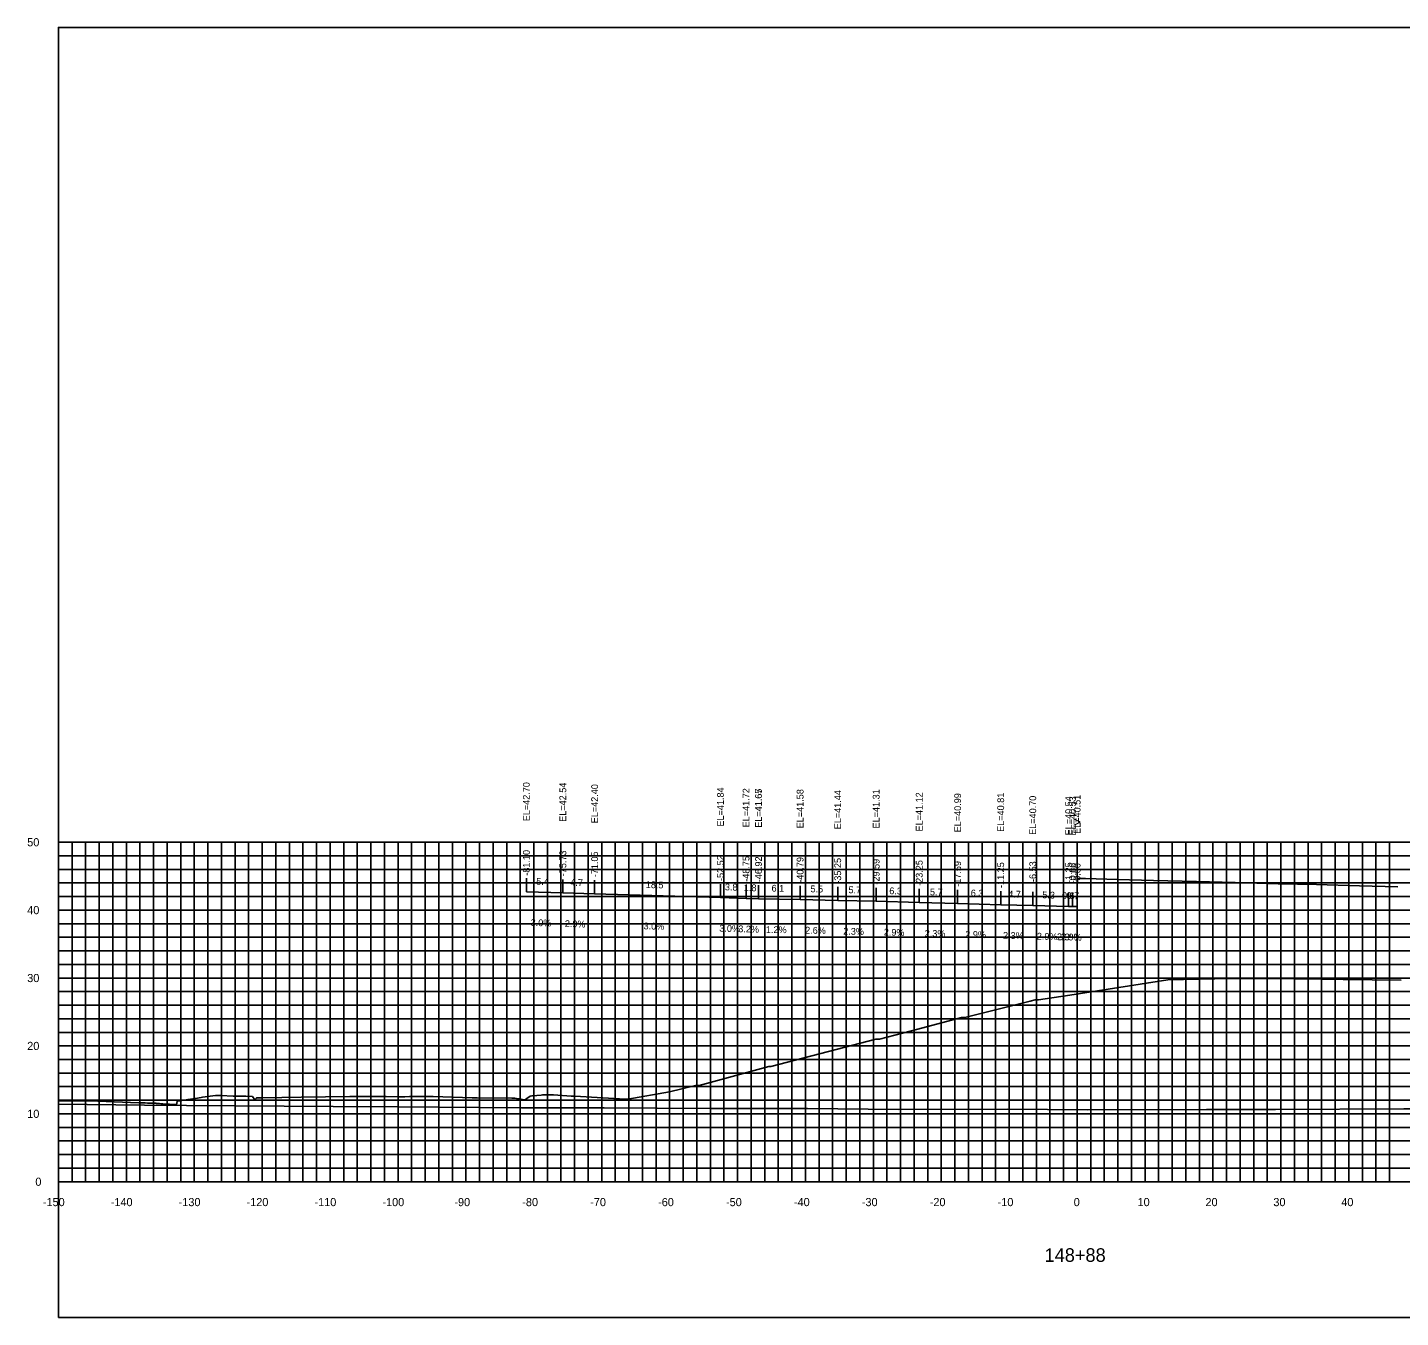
# Model space of a CAD drawing. Extents: x 1800880 to 1818864, y 245271 to 250560.
# Drawn here: x 1817064.1 to 1817266.3, y 247765.4 to 247955.4 of the extents above; entities that cross this region are included whole.
import ezdxf

# ---------------------------------------------------------------- set-up
doc = ezdxf.new("R2010")
doc.units = 0
for name, color, linetype in [('33', 7, 'Continuous'), ('ANNO-TXT', 7, 'Continuous'), ('AXIS', 7, 'Continuous'), ('CL-CNST', 7, 'Continuous'), ('DESIGN - DRAINAGE - Bridges', 7, 'Continuous'), ('Level 32', 7, 'Continuous'), ('Level 37', 7, 'Continuous'), ('Level 46', 7, 'Continuous'), ('Level 62', 7, 'Continuous'), ('SHT-BDR', 7, 'Continuous')]:
    doc.layers.add(name, color=color, linetype=linetype)

msp = doc.modelspace()

# ---------------------------------------------------------------- linework, layer by layer
at = {"layer": 'AXIS'}
msp.add_lwpolyline([(1817218.69, 247830.04), (1817219.28, 247830.03), (1817219.94, 247830.01), (1817224.66, 247829.9), (1817229.94, 247829.75), (1817236.28, 247829.57), (1817241.94, 247829.43), (1817248.28, 247829.25), (1817253.94, 247829.12), (1817260.28, 247828.94), (1817265.94, 247828.8)], dxfattribs=at)
at = {"layer": 'CL-CNST'}
msp.add_lwpolyline([(1817068.69, 247797.3), (1817070.42, 247797.28), (1817074.49, 247797.22), (1817080.51, 247797.01), (1817080.79, 247797), (1817081.1, 247796.99), (1817081.44, 247796.97), (1817081.82, 247796.96), (1817082.23, 247796.95), (1817082.69, 247796.93), (1817083.01, 247796.92), (1817083.11, 247796.91), (1817083.35, 247796.89), (1817083.56, 247796.87), (1817083.75, 247796.85), (1817083.89, 247796.84), (1817083.91, 247796.84), (1817084.04, 247796.83), (1817086.03, 247796.72), (1817086.08, 247796.68), (1817086.16, 247797.2), (1817086.21, 247797.28), (1817086.54, 247797.28), (1817087.77, 247797.5), (1817087.81, 247797.5), (1817088.82, 247797.61), (1817088.86, 247797.61), (1817089.72, 247797.79), (1817089.9, 247797.81), (1817091.83, 247798.06), (1817091.92, 247798.07), (1817092.03, 247798.07), (1817092.27, 247798.07), (1817092.42, 247798.07), (1817092.6, 247798.06), (1817094.44, 247797.98), (1817094.54, 247797.98), (1817095.14, 247797.95), (1817096.06, 247797.95), (1817096.08, 247797.95), (1817096.24, 247797.96), (1817096.26, 247797.96), (1817097.19, 247797.92), (1817097.26, 247797.91), (1817097.6, 247797.42), (1817097.6, 247797.42), (1817097.61, 247797.43), (1817097.61, 247797.43), (1817097.61, 247797.43), (1817097.61, 247797.43), (1817097.61, 247797.44), (1817097.62, 247797.44), (1817097.62, 247797.44), (1817097.62, 247797.44), (1817097.62, 247797.45), (1817097.63, 247797.45), (1817097.63, 247797.45), (1817097.64, 247797.46), (1817097.64, 247797.46), (1817097.64, 247797.47), (1817097.65, 247797.47), (1817097.65, 247797.48), (1817097.66, 247797.49), (1817097.67, 247797.5), (1817097.68, 247797.51), (1817097.69, 247797.52), (1817097.7, 247797.53), (1817097.71, 247797.55), (1817097.73, 247797.56), (1817097.75, 247797.59), (1817097.78, 247797.62), (1817097.81, 247797.66), (1817097.86, 247797.71), (1817097.88, 247797.73), (1817098.73, 247797.74), (1817104.44, 247797.81), (1817111.58, 247797.94), (1817111.63, 247797.94), (1817111.71, 247797.94), (1817113.55, 247797.93), (1817114.72, 247797.92), (1817115.08, 247797.92), (1817116.97, 247797.91), (1817118.86, 247797.89), (1817119.67, 247797.89), (1817120.37, 247797.93), (1817122.13, 247797.92), (1817122.58, 247797.92), (1817123.88, 247797.91), (1817129.62, 247797.74), (1817129.69, 247797.74), (1817129.79, 247797.74), (1817129.81, 247797.74), (1817129.81, 247797.74), (1817129.97, 247797.74), (1817130.29, 247797.74), (1817130.33, 247797.74), (1817135.43, 247797.68), (1817135.89, 247797.67), (1817136.13, 247797.63), (1817136.31, 247797.6), (1817136.45, 247797.58), (1817136.55, 247797.56), (1817136.64, 247797.54), (1817136.71, 247797.53), (1817136.77, 247797.52), (1817136.82, 247797.51), (1817136.87, 247797.5), (1817136.91, 247797.5), (1817136.94, 247797.49), (1817136.97, 247797.48), (1817137, 247797.48), (1817137.02, 247797.48), (1817137.46, 247797.44), (1817137.53, 247797.51), (1817138.17, 247797.96), (1817138.4, 247798.02), (1817138.48, 247798.03), (1817139.75, 247798.14), (1817139.99, 247798.17), (1817141.03, 247798.17), (1817141.11, 247798.17), (1817141.57, 247798.17), (1817141.61, 247798.17), (1817144.19, 247797.99), (1817144.58, 247797.97), (1817145.57, 247797.9), (1817151.3, 247797.6), (1817152.09, 247797.52), (1817152.53, 247797.52), (1817158.67, 247798.59), (1817162.51, 247799.54), (1817162.9, 247799.55), (1817163.06, 247799.55), (1817173.3, 247802.33), (1817173.57, 247802.33), (1817183.19, 247804.82), (1817189.07, 247806.35), (1817189.37, 247806.35), (1817189.57, 247806.35), (1817195.23, 247807.85), (1817201.66, 247809.57), (1817202.01, 247809.57), (1817202.17, 247809.57), (1817211.77, 247811.95), (1817212.49, 247812.15), (1817212.55, 247812.15), (1817212.89, 247812.15), (1817213, 247812.15), (1817217.64, 247812.86), (1817232.07, 247815.11), (1817238.98, 247815.23), (1817243.7, 247815.31), (1817246.75, 247815.28), (1817254.68, 247815.21), (1817257.85, 247815.17), (1817266.4, 247815.03)], dxfattribs=at)
at = {"layer": 'DESIGN - DRAINAGE - Bridges'}
for p, q in [((1817068.63, 247835.37), (1817068.69, 247835.37)), ((1817068.69, 247785.37), (1817068.69, 247835.37)), ((1817068.63, 247825.37), (1817068.69, 247825.37)), ((1817068.63, 247815.37), (1817068.69, 247815.37)), ((1817068.63, 247805.37), (1817068.69, 247805.37)), ((1817068.63, 247795.37), (1817068.69, 247795.37)), ((1817068.63, 247785.37), (1817068.69, 247785.37)), ((1817068.69, 247785.37), (1817368.69, 247785.37)), ((1817068.69, 247785.31), (1817068.69, 247785.37)), ((1817078.69, 247785.31), (1817078.69, 247785.37)), ((1817088.69, 247785.31), (1817088.69, 247785.37)), ((1817098.69, 247785.31), (1817098.69, 247785.37)), ((1817108.69, 247785.31), (1817108.69, 247785.37)), ((1817118.69, 247785.31), (1817118.69, 247785.37)), ((1817128.69, 247785.31), (1817128.69, 247785.37)), ((1817138.69, 247785.31), (1817138.69, 247785.37)), ((1817148.69, 247785.31), (1817148.69, 247785.37)), ((1817158.69, 247785.31), (1817158.69, 247785.37)), ((1817168.69, 247785.31), (1817168.69, 247785.37)), ((1817178.69, 247785.31), (1817178.69, 247785.37)), ((1817188.69, 247785.31), (1817188.69, 247785.37)), ((1817198.69, 247785.31), (1817198.69, 247785.37)), ((1817208.69, 247785.31), (1817208.69, 247785.37)), ((1817218.69, 247785.31), (1817218.69, 247785.37)), ((1817228.69, 247785.31), (1817228.69, 247785.37)), ((1817238.69, 247785.31), (1817238.69, 247785.37)), ((1817248.69, 247785.31), (1817248.69, 247785.37)), ((1817258.69, 247785.31), (1817258.69, 247785.37))]:
    msp.add_line(p, q, dxfattribs=at)
at = {"layer": 'Level 37'}
for p, q in [((1817137.59, 247828.07), (1817137.59, 247830.07)), ((1817142.96, 247827.9), (1817142.96, 247829.9)), ((1817147.64, 247827.77), (1817147.64, 247829.77)), ((1817166.17, 247827.21), (1817166.17, 247829.21)), ((1817169.94, 247827.09), (1817169.94, 247829.09)), ((1817171.77, 247827.03), (1817171.77, 247829.03)), ((1817171.77, 247827.02), (1817171.77, 247829.02)), ((1817177.9, 247826.94), (1817177.9, 247828.94)), ((1817183.44, 247826.8), (1817183.44, 247828.8)), ((1817189.1, 247826.67), (1817189.1, 247828.67)), ((1817195.44, 247826.49), (1817195.44, 247828.49)), ((1817201.1, 247826.36), (1817201.1, 247828.36)), ((1817207.44, 247826.17), (1817207.44, 247828.17)), ((1817212.16, 247826.06), (1817212.16, 247828.06)), ((1817217.44, 247825.91), (1817217.44, 247827.91)), ((1817218.03, 247825.9), (1817218.03, 247827.9)), ((1817218.69, 247825.88), (1817218.69, 247827.88))]:
    msp.add_line(p, q, dxfattribs=at)
msp.add_lwpolyline([(1817068.69, 247765.37), (1817368.69, 247765.37), (1817368.69, 247955.37), (1817068.69, 247955.37)], close=True, dxfattribs=at)
at = {"layer": 'Level 46'}
for p, q in [((1817068.69, 247835.37), (1817368.69, 247835.37)), ((1817068.69, 247785.37), (1817068.69, 247835.37)), ((1817070.69, 247785.37), (1817070.69, 247835.37)), ((1817072.69, 247785.37), (1817072.69, 247835.37)), ((1817074.69, 247785.37), (1817074.69, 247835.37)), ((1817076.69, 247785.37), (1817076.69, 247835.37)), ((1817078.69, 247785.37), (1817078.69, 247835.37)), ((1817080.69, 247785.37), (1817080.69, 247835.37)), ((1817082.69, 247785.37), (1817082.69, 247835.37)), ((1817084.69, 247785.37), (1817084.69, 247835.37)), ((1817086.69, 247785.37), (1817086.69, 247835.37)), ((1817088.69, 247785.37), (1817088.69, 247835.37)), ((1817090.69, 247785.37), (1817090.69, 247835.37)), ((1817092.69, 247785.37), (1817092.69, 247835.37)), ((1817094.69, 247785.37), (1817094.69, 247835.37)), ((1817096.69, 247785.37), (1817096.69, 247835.37)), ((1817098.69, 247785.37), (1817098.69, 247835.37)), ((1817100.69, 247785.37), (1817100.69, 247835.37)), ((1817102.69, 247785.37), (1817102.69, 247835.37)), ((1817104.69, 247785.37), (1817104.69, 247835.37)), ((1817106.69, 247785.37), (1817106.69, 247835.37)), ((1817108.69, 247785.37), (1817108.69, 247835.37)), ((1817110.69, 247785.37), (1817110.69, 247835.37)), ((1817112.69, 247785.37), (1817112.69, 247835.37)), ((1817114.69, 247785.37), (1817114.69, 247835.37)), ((1817116.69, 247785.37), (1817116.69, 247835.37)), ((1817118.69, 247785.37), (1817118.69, 247835.37)), ((1817120.69, 247785.37), (1817120.69, 247835.37)), ((1817122.69, 247785.37), (1817122.69, 247835.37)), ((1817124.69, 247785.37), (1817124.69, 247835.37)), ((1817126.69, 247785.37), (1817126.69, 247835.37)), ((1817128.69, 247785.37), (1817128.69, 247835.37)), ((1817130.69, 247785.37), (1817130.69, 247835.37)), ((1817132.69, 247785.37), (1817132.69, 247835.37)), ((1817134.69, 247785.37), (1817134.69, 247835.37)), ((1817136.69, 247785.37), (1817136.69, 247835.37)), ((1817138.69, 247785.37), (1817138.69, 247835.37)), ((1817140.69, 247785.37), (1817140.69, 247835.37)), ((1817142.69, 247785.37), (1817142.69, 247835.37)), ((1817144.69, 247785.37), (1817144.69, 247835.37)), ((1817146.69, 247785.37), (1817146.69, 247835.37)), ((1817148.69, 247785.37), (1817148.69, 247835.37)), ((1817150.69, 247785.37), (1817150.69, 247835.37)), ((1817152.69, 247785.37), (1817152.69, 247835.37)), ((1817154.69, 247785.37), (1817154.69, 247835.37)), ((1817156.69, 247785.37), (1817156.69, 247835.37)), ((1817158.69, 247785.37), (1817158.69, 247835.37)), ((1817160.69, 247785.37), (1817160.69, 247835.37)), ((1817162.69, 247785.37), (1817162.69, 247835.37)), ((1817164.69, 247785.37), (1817164.69, 247835.37)), ((1817166.69, 247785.37), (1817166.69, 247835.37)), ((1817168.69, 247785.37), (1817168.69, 247835.37)), ((1817170.69, 247785.37), (1817170.69, 247835.37)), ((1817172.69, 247785.37), (1817172.69, 247835.37)), ((1817174.69, 247785.37), (1817174.69, 247835.37)), ((1817176.69, 247785.37), (1817176.69, 247835.37)), ((1817178.69, 247785.37), (1817178.69, 247835.37)), ((1817180.69, 247785.37), (1817180.69, 247835.37)), ((1817182.69, 247785.37), (1817182.69, 247835.37)), ((1817184.69, 247785.37), (1817184.69, 247835.37)), ((1817186.69, 247785.37), (1817186.69, 247835.37)), ((1817188.69, 247785.37), (1817188.69, 247835.37)), ((1817190.69, 247785.37), (1817190.69, 247835.37)), ((1817192.69, 247785.37), (1817192.69, 247835.37)), ((1817194.69, 247785.37), (1817194.69, 247835.37)), ((1817196.69, 247785.37), (1817196.69, 247835.37)), ((1817198.69, 247785.37), (1817198.69, 247835.37)), ((1817200.69, 247785.37), (1817200.69, 247835.37)), ((1817202.69, 247785.37), (1817202.69, 247835.37)), ((1817204.69, 247785.37), (1817204.69, 247835.37)), ((1817206.69, 247785.37), (1817206.69, 247835.37)), ((1817208.69, 247785.37), (1817208.69, 247835.37)), ((1817210.69, 247785.37), (1817210.69, 247835.37)), ((1817212.69, 247785.37), (1817212.69, 247835.37)), ((1817214.69, 247785.37), (1817214.69, 247835.37)), ((1817216.69, 247785.37), (1817216.69, 247835.37)), ((1817218.69, 247785.37), (1817218.69, 247835.37)), ((1817220.69, 247785.37), (1817220.69, 247835.37)), ((1817222.69, 247785.37), (1817222.69, 247835.37)), ((1817224.69, 247785.37), (1817224.69, 247835.37)), ((1817226.69, 247785.37), (1817226.69, 247835.37)), ((1817228.69, 247785.37), (1817228.69, 247835.37)), ((1817230.69, 247785.37), (1817230.69, 247835.37)), ((1817232.69, 247785.37), (1817232.69, 247835.37)), ((1817234.69, 247785.37), (1817234.69, 247835.37)), ((1817236.69, 247785.37), (1817236.69, 247835.37)), ((1817238.69, 247785.37), (1817238.69, 247835.37)), ((1817240.69, 247785.37), (1817240.69, 247835.37)), ((1817242.69, 247785.37), (1817242.69, 247835.37)), ((1817244.69, 247785.37), (1817244.69, 247835.37)), ((1817246.69, 247785.37), (1817246.69, 247835.37)), ((1817248.69, 247785.37), (1817248.69, 247835.37)), ((1817250.69, 247785.37), (1817250.69, 247835.37)), ((1817252.69, 247785.37), (1817252.69, 247835.37)), ((1817254.69, 247785.37), (1817254.69, 247835.37)), ((1817256.69, 247785.37), (1817256.69, 247835.37)), ((1817258.69, 247785.37), (1817258.69, 247835.37)), ((1817260.69, 247785.37), (1817260.69, 247835.37)), ((1817262.69, 247785.37), (1817262.69, 247835.37)), ((1817264.69, 247785.37), (1817264.69, 247835.37)), ((1817068.69, 247833.37), (1817368.69, 247833.37)), ((1817068.69, 247831.37), (1817368.69, 247831.37)), ((1817068.69, 247829.37), (1817368.69, 247829.37)), ((1817068.69, 247827.37), (1817368.69, 247827.37)), ((1817068.69, 247825.37), (1817368.69, 247825.37)), ((1817068.69, 247823.37), (1817368.69, 247823.37)), ((1817068.69, 247821.37), (1817368.69, 247821.37)), ((1817068.69, 247819.37), (1817368.69, 247819.37)), ((1817068.69, 247817.37), (1817368.69, 247817.37)), ((1817068.69, 247815.37), (1817368.69, 247815.37)), ((1817068.69, 247813.37), (1817368.69, 247813.37)), ((1817068.69, 247811.37), (1817368.69, 247811.37)), ((1817068.69, 247809.37), (1817368.69, 247809.37)), ((1817068.69, 247807.37), (1817368.69, 247807.37)), ((1817068.69, 247805.37), (1817368.69, 247805.37)), ((1817068.69, 247803.37), (1817368.69, 247803.37)), ((1817068.69, 247801.37), (1817368.69, 247801.37)), ((1817068.69, 247799.37), (1817368.69, 247799.37)), ((1817068.69, 247797.37), (1817368.69, 247797.37)), ((1817068.69, 247795.37), (1817368.69, 247795.37)), ((1817068.69, 247793.37), (1817368.69, 247793.37)), ((1817068.69, 247791.37), (1817368.69, 247791.37)), ((1817068.69, 247789.37), (1817368.69, 247789.37)), ((1817068.69, 247787.37), (1817368.69, 247787.37)), ((1817068.69, 247785.37), (1817368.69, 247785.37))]:
    msp.add_line(p, q, dxfattribs=at)
at = {"layer": 'Level 62'}
for points in [[(1817137.59, 247828.07), (1817142.96, 247827.9), (1817147.64, 247827.77), (1817166.17, 247827.21), (1817169.94, 247827.09), (1817171.77, 247827.03)], [(1817171.77, 247827.02), (1817177.9, 247826.94), (1817183.44, 247826.8), (1817189.1, 247826.67), (1817195.44, 247826.49), (1817201.1, 247826.36), (1817207.44, 247826.17), (1817212.16, 247826.06), (1817217.44, 247825.91), (1817218.03, 247825.9), (1817218.69, 247825.88)], [(1817068.69, 247796.77), (1817081.38, 247796.65), (1817087.55, 247796.62), (1817109.14, 247796.45), (1817118.65, 247796.42), (1817136.89, 247796.25), (1817149.06, 247796.23), (1817164.65, 247796.13), (1817178.97, 247796.13), (1817192.4, 247796.03), (1817208.51, 247796.06), (1817220.16, 247795.98), (1817237.76, 247796.03), (1817247.91, 247796), (1817266.8, 247796.09), (1817275.67, 247796.1), (1817295.65, 247796.21), (1817303.43, 247796.08), (1817324.37, 247796.2), (1817331.18, 247796.28), (1817337.46, 247796.23), (1817358.94, 247796.36), (1817364.88, 247796.47), (1817368.69, 247796.49)]]:
    msp.add_lwpolyline(points, dxfattribs=at)

# ---------------------------------------------------------------- texts
for s, p in [('-150', (1817066.39, 247781.77)), ('-140', (1817076.39, 247781.77)), ('-130', (1817086.39, 247781.77)), ('-120', (1817096.39, 247781.77)), ('-110', (1817106.39, 247781.77)), ('-100', (1817116.39, 247781.77)), ('-90', (1817126.99, 247781.77)), ('-80', (1817136.99, 247781.77)), ('-70', (1817146.99, 247781.77)), ('-60', (1817156.99, 247781.77)), ('-50', (1817166.99, 247781.77)), ('-40', (1817176.99, 247781.77)), ('-30', (1817186.99, 247781.77)), ('-20', (1817196.99, 247781.77)), ('-10', (1817206.99, 247781.77)), ('0', (1817218.19, 247781.77)), ('10', (1817227.59, 247781.77)), ('20', (1817237.59, 247781.77)), ('30', (1817247.59, 247781.77)), ('40', (1817257.59, 247781.77))]:
    msp.add_text(s, height=1.2).set_placement(p)
at = {"layer": '33'}
for s, p in [('50', (1817064.09, 247834.77)), ('40', (1817064.09, 247824.77)), ('30', (1817064.09, 247814.77)), ('20', (1817064.09, 247804.77)), ('10', (1817064.09, 247794.77)), ('0', (1817065.29, 247784.77))]:
    msp.add_text(s, height=1.2, dxfattribs=at).set_placement(p)
at = {"layer": 'ANNO-TXT'}
for s, rotation, p in [('5.4', 358.2749, (1817139.03, 247829.12)), ('4.7', 358.3176, (1817144.05, 247828.97)), ('18.5', 358.2642, (1817155.16, 247828.64)), ('3.8', 358.2598, (1817166.81, 247828.29)), ('1.8', 358.1805, (1817169.6, 247828.2)), ('6.1', 359.285, (1817173.69, 247828.1)), ('5.5', 358.5361, (1817179.42, 247828.01)), ('5.7', 358.6766, (1817185.01, 247827.87)), ('6.3', 358.3363, (1817191.02, 247827.72)), ('5.7', 358.6766, (1817197.01, 247827.55)), ('6.3', 358.3363, (1817203.02, 247827.4)), ('4.7', 358.6766, (1817208.54, 247827.25)), ('5.3', 358.3363, (1817213.55, 247827.12)), ('0.6', 358.6766, (1817216.45, 247827.03)), ('0.7', 358.3363, (1817217.11, 247827.02)), ('3.0%', 358.2749, (1817138.21, 247823.05)), ('2.9%', 358.3176, (1817143.24, 247822.89)), ('3.0%', 358.2642, (1817154.84, 247822.55)), ('3.0%', 358.2598, (1817165.99, 247822.21)), ('3.2%', 358.1805, (1817168.78, 247822.13)), ('1.2%', 359.285, (1817172.86, 247822.01)), ('2.6%', 358.5361, (1817178.63, 247821.92)), ('2.3%', 358.6766, (1817184.24, 247821.78)), ('2.9%', 358.3363, (1817190.21, 247821.64)), ('2.3%', 358.6766, (1817196.24, 247821.47)), ('2.9%', 358.3363, (1817202.21, 247821.32)), ('2.3%', 358.6766, (1817207.77, 247821.16)), ('2.9%', 358.3363, (1817212.74, 247821.04)), ('2.3%', 358.6766, (1817215.71, 247820.95)), ('2.9%', 358.3363, (1817216.3, 247820.95))]:
    msp.add_text(s, height=1, rotation=rotation, dxfattribs=at).set_placement(p)
at = {"layer": 'DESIGN - DRAINAGE - Bridges'}
for s, height, p in [('>', 1.5, (1817218.08, 247837.62)), ('-', 0.0001, (1817068.69, 247785.37))]:
    msp.add_text(s, height=height, dxfattribs=at).set_placement(p)
at = {"layer": 'Level 32'}
msp.add_text('148+88', height=2, dxfattribs=at).set_placement((1817213.9, 247773.57))
at = {"layer": 'SHT-BDR'}
for s, p in [('EL=42.70', (1817138.09, 247838.46)), ('EL=42.54', (1817143.46, 247838.38)), ('EL=42.40', (1817148.14, 247838.16)), ('EL=41.84', (1817166.67, 247837.68)), ('EL=41.72', (1817170.44, 247837.56)), ('EL=41.65', (1817172.27, 247837.49)), ('EL=41.67', (1817172.27, 247837.51)), ('EL=41.58', (1817178.4, 247837.42)), ('EL=41.44', (1817183.94, 247837.28)), ('EL=41.31', (1817189.6, 247837.4)), ('EL=41.12', (1817195.94, 247836.96)), ('EL=40.99', (1817201.6, 247836.83)), ('EL=40.81', (1817207.94, 247836.9)), ('EL=40.51', (1817219.19, 247836.6)), ('EL=40.70', (1817212.66, 247836.46)), ('EL=40.54', (1817217.94, 247836.38)), ('EL=40.53', (1817218.53, 247836.37)), ('-81.10', (1817138.09, 247830.44)), ('-75.73', (1817143.46, 247830.36)), ('-71.05', (1817148.14, 247830.22)), ('-52.52', (1817166.67, 247829.66)), ('-48.75', (1817170.44, 247829.55)), ('-46.92', (1817172.27, 247829.49)), ('-46.92', (1817172.27, 247829.48)), ('-40.79', (1817178.4, 247829.4)), ('-35.25', (1817183.94, 247829.26)), ('-29.59', (1817189.6, 247829.13)), ('-23.25', (1817195.94, 247828.94)), ('-17.59', (1817201.6, 247828.81)), ('-11.25', (1817207.94, 247828.63)), ('-6.53', (1817212.66, 247829.51)), ('-1.25', (1817217.94, 247829.36)), ('-0.66', (1817218.53, 247829.3)), ('-0.00', (1817219.19, 247829.25))]:
    msp.add_text(s, height=1, rotation=90, dxfattribs=at).set_placement(p)

doc.saveas('drawing.dxf')
